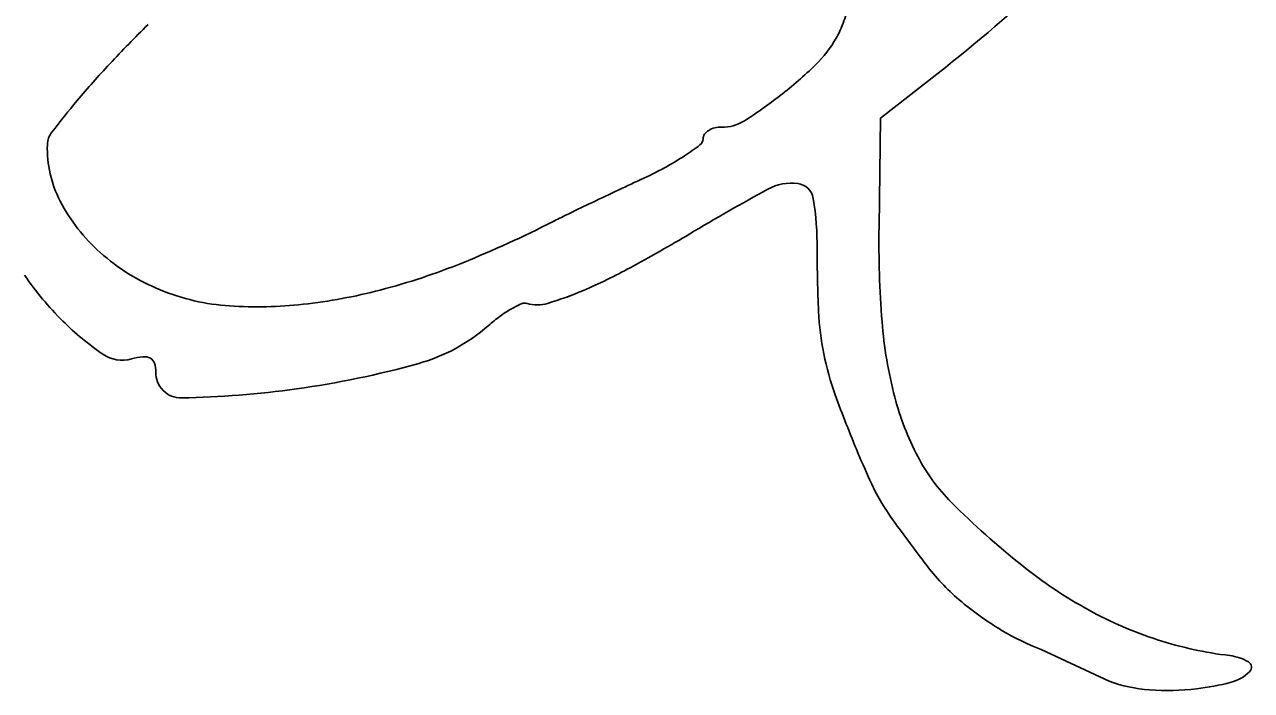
# Model space of a CAD drawing. Extents: x 0 to 69.5, y -4.5 to 22.
# Drawn here: x 28.2301 to 28.4181, y 9.0239 to 9.1259 of the extents above; entities that cross this region are included whole.
import ezdxf

# ---------------------------------------------------------------- set-up
doc = ezdxf.new("R2010")
doc.units = 0
doc.layers.add('SH_Text', color=7, linetype='Continuous')

msp = doc.modelspace()

# ---------------------------------------------------------------- linework, layer by layer
at = {"layer": 'SH_Text'}
msp.add_line((28.396290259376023, 9.025345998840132), (28.385904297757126, 9.030211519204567), dxfattribs=at)
msp.add_lwpolyline([(28.370108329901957, 9.118512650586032), (28.361285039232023, 9.111618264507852), (28.361041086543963, 9.094974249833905)], dxfattribs=at)
for centre, radius, start, end in [((28.22344512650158, 9.30620905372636), 0.23820166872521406, 308.0035447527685, 313.42157001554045), ((28.313428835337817, 9.141787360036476), 0.044919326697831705, 339.1546146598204, 342.89936269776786), ((28.400749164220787, 8.972308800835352), 0.21591588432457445, 134.6401177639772, 136.87595733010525), ((28.342710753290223, 9.130637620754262), 0.013586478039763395, 330.0293701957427, 339.154741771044), ((28.338083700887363, 9.133305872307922), 0.01892774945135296, 314.22848684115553, 330.02941439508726), ((28.34239679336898, 9.026959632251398), 0.135967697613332, 136.8758657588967, 140.0374754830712), ((28.306553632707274, 9.165696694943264), 0.06413074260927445, 307.859994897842, 314.2284999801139), ((28.302905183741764, 9.170390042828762), 0.07007537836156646, 302.25944038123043, 307.860019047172), ((28.358201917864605, 9.013715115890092), 0.15658854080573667, 140.037461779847, 142.29965486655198), ((28.33712842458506, 9.116169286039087), 0.005957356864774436, 268.1843493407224, 302.25944432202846), ((28.23695930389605, 9.107423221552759), 0.003353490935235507, 142.2996296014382, 178.18438106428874), ((28.335359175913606, 9.108399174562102), 0.0012795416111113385, 144.41728588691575, 178.1843314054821), ((28.336099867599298, 9.107869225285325), 0.002190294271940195, 121.83331143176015, 144.41719992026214), ((28.336549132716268, 9.107145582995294), 0.003042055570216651, 103.00265546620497, 121.833394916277), ((28.33680698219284, 9.106028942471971), 0.0041880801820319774, 88.18439573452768, 103.00263130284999), ((28.25117571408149, 9.106972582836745), 0.0175770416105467, 178.18441121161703, 207.458151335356), ((28.30960475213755, 9.138843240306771), 0.03947551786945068, 303.25106313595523, 307.42288096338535), ((28.332839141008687, 9.108479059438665), 0.0012417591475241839, 307.42289084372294, 358.18434282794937), ((28.30862125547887, 9.140343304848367), 0.04126924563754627, 298.2716644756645, 303.251029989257), ((28.29573844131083, 9.164297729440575), 0.06846816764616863, 294.8637059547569, 298.2716369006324), ((28.63415497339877, 8.434027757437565), 0.7364044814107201, 114.86360676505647, 115.20096407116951), ((28.34767381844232, 9.094034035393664), 0.007617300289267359, 83.14908339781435, 118.58737227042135), ((28.348254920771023, 9.098870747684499), 0.0027458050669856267, 9.03167768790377, 83.1490735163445), ((28.645569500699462, 8.409769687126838), 0.7632139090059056, 115.20089935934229, 115.52931854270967), ((28.511782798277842, 8.792878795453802), 0.3505841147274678, 118.58735877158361, 120.84359367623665), ((28.259798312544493, 9.111453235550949), 0.02729431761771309, 207.45817669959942, 228.5126980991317), ((28.609992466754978, 8.48425846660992), 0.680665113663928, 115.52924947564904, 115.8528558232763), ((28.30291591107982, 9.09166400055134), 0.04865400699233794, 359.8461914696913, 9.031742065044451), ((28.23333177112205, 9.247702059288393), 0.17068264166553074, 292.00173344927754, 297.0784549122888), ((28.362193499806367, 8.99565046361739), 0.112399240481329, 115.85278925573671, 117.07844888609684), ((28.201766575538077, 9.312037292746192), 0.25409398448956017, 298.4759932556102, 300.8435998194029), ((28.5168957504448, 9.092689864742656), 0.15587140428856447, 179.16026733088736, 184.52102849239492), ((28.263216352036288, 9.115318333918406), 0.03245396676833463, 228.51267679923, 247.68141942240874), ((28.54350098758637, 9.091018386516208), 0.19193193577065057, 179.84626006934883, 182.7051711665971), ((28.258572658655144, 9.185234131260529), 0.10330798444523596, 284.6071821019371, 292.0017294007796), ((28.281872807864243, 9.164352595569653), 0.08608274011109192, 293.16878068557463, 298.4759420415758), ((28.27136666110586, 9.116034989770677), 0.050143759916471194, 214.63761972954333, 225.09417160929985), ((28.263755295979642, 9.116631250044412), 0.033873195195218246, 247.68145017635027, 266.24468777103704), ((28.263659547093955, 9.165715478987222), 0.08313735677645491, 276.31274047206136, 284.60715038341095), ((28.294977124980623, 9.133731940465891), 0.05277586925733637, 286.8407774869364, 293.1687482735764), ((28.26574162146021, 9.146894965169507), 0.06420202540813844, 266.24476008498, 276.3127101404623), ((28.312318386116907, 9.069199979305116), 0.015220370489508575, 113.4082927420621, 119.82969791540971), ((28.306765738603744, 9.08202629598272), 0.001243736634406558, 73.2406978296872, 113.40827387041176), ((28.30869197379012, 9.08842274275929), 0.005436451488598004, 253.24079261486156, 286.8407583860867), ((28.31908865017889, 9.059306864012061), 0.027224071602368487, 126.28020175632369, 131.15762793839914), ((28.314073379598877, 9.066139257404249), 0.018748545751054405, 119.82968227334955, 126.28017075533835), ((28.395155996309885, 9.084009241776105), 0.04342144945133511, 182.7052318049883, 191.3228078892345), ((28.266518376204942, 9.111170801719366), 0.043275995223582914, 225.09422808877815, 235.67519313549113), ((28.28296133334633, 9.100636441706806), 0.02766961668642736, 285.50776736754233, 311.1575662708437), ((28.427194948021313, 9.085597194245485), 0.06589062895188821, 184.52108249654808, 194.7221564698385), ((28.24506186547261, 9.07974596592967), 0.0052246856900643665, 235.6751780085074, 285.79319947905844), ((28.249133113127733, 9.065351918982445), 0.009734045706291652, 95.28992462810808, 105.79313217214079), ((28.24842462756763, 9.073003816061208), 0.0020494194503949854, 61.938579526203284, 95.28998972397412), ((28.395035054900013, 9.08398504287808), 0.04329811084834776, 191.3228307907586, 199.95642697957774), ((28.248751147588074, 9.073616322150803), 0.0013553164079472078, 18.350069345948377, 61.93865578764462), ((28.246418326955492, 9.072842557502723), 0.0038131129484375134, 358.184365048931, 18.350009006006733), ((28.25210626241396, 9.211837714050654), 0.1430722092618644, 277.91472822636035, 285.50776491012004), ((28.25409823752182, 9.072599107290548), 0.003870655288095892, 178.18434274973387, 271.1601759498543), ((28.251137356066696, 9.218806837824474), 0.15010836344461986, 271.16015018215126, 277.9147412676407), ((28.533042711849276, 9.134096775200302), 0.19012215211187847, 199.9563923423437, 202.83455180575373), ((28.405829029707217, 9.079983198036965), 0.043799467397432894, 194.72225686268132, 207.48851633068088), ((28.51036024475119, 9.124545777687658), 0.1655108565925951, 202.83453052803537, 204.64687284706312), ((28.39233012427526, 9.072959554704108), 0.02858263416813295, 207.4885228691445, 225.06578336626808), ((28.385551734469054, 9.067280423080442), 0.028191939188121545, 204.64686459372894, 211.35932237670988), ((28.398149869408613, 9.074957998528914), 0.042945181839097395, 211.3592225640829, 216.34546032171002), ((28.46478677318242, 9.14558269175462), 0.13116960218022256, 225.06575763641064, 231.3742626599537), ((28.892912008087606, 9.439001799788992), 0.6572069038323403, 216.34547025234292, 217.02614211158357), ((28.39558079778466, 9.063880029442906), 0.03426655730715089, 217.026232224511, 229.51579272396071), ((28.42831561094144, 9.09993809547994), 0.07274379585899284, 231.37424901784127, 241.18302261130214), ((28.40467727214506, 9.074536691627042), 0.048277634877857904, 229.51587953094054, 239.1754951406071), ((28.42205031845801, 9.088549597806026), 0.05974565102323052, 241.18303753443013, 252.12074077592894), ((28.39882161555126, 9.064723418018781), 0.03685007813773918, 239.17560397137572, 249.47983281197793), ((28.421716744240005, 9.087515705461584), 0.05865927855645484, 252.12078665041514, 263.2100876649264), ((28.413924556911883, 9.022070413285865), 0.007248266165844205, 59.06353044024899, 83.21012855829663), ((28.417161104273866, 9.027470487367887), 0.0009525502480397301, 315.00752372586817, 59.06350586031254), ((28.413426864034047, 9.031203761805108), 0.006232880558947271, 284.4697417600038, 315.0074276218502), ((28.404176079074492, 9.047125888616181), 0.023163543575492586, 250.09625618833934, 265.8399307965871), ((28.40526228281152, 9.062059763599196), 0.03813686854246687, 265.8399429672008, 276.677033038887), ((28.405094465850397, 9.063493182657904), 0.03958007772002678, 276.67704944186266, 284.469708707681)]:
    msp.add_arc(centre, radius, start, end, dxfattribs=at)

doc.saveas('drawing.dxf')
